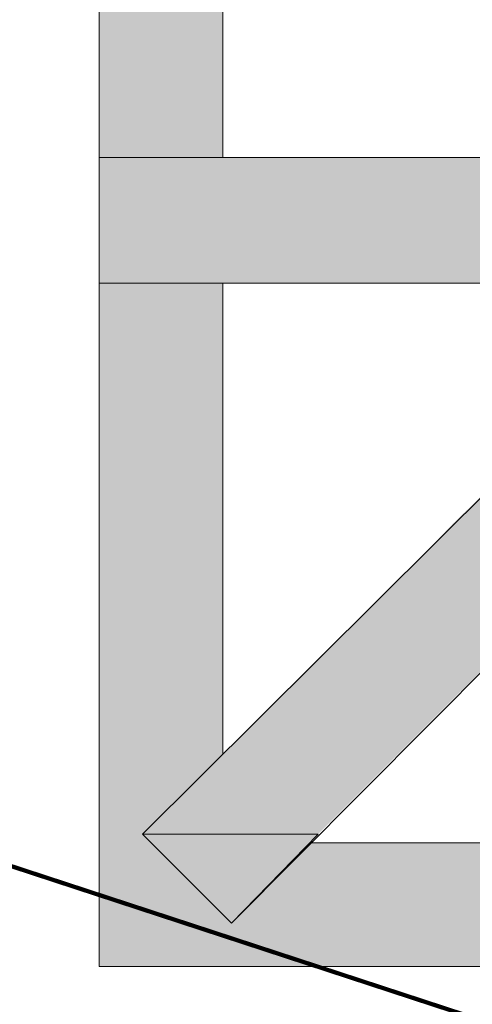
# Model space of a CAD drawing. Extents: x 3940905 to 4145695, y 925352 to 1109797.
# Tile 336 of 656: x 3984246 to 3984352, y 1099757 to 1099988. Entities that reach past the tile are written whole.
import ezdxf

# ---------------------------------------------------------------- set-up
doc = ezdxf.new("R2010")
doc.units = 0
doc.header["$LTSCALE"] = 750
doc.header["$MEASUREMENT"] = 0
doc.linetypes.add('DASHED', pattern=[0.75, 0.5, -0.25])
doc.layers.add('CKD Equipments', color=252, linetype='CONTINUOUS', lineweight=0)
doc.layers.add('CKD-Hood', color=1, linetype='CONTINUOUS')

msp = doc.modelspace()

# ---------------------------------------------------------------- hatches: boundary and pattern name
at = {"layer": 'CKD Equipments', "true_color": 0xffffff}
h = msp.add_hatch(color=7, dxfattribs=at)
h.paths.add_polyline_path([(3984264.73, 1099955.77), (3984293.73, 1100066.18), (3984264.73, 1100066.18)])
h.paths.add_polyline_path([(3984293.73, 1099955.77), (3984264.73, 1099955.77), (3984293.73, 1100066.18)])
at = {"layer": 'CKD Equipments', "true_color": 0x808080}
h = msp.add_hatch(color=8, dxfattribs=at)
h.paths.add_polyline_path([(3984264.73, 1099926.26), (3984316.63, 1099955.77), (3984264.73, 1099955.77)])
h.paths.add_polyline_path([(3984316.63, 1099926.26), (3984264.73, 1099926.26), (3984316.63, 1099955.77)])
at = {"layer": 'CKD Equipments', "true_color": 0xff0000}
h = msp.add_hatch(color=1, dxfattribs=at)
h.paths.add_polyline_path([(3984316.63, 1099926.26), (3984368.53, 1099955.77), (3984316.63, 1099955.77)])
h.paths.add_polyline_path([(3984368.53, 1099926.26), (3984316.63, 1099926.26), (3984368.53, 1099955.77)])
at = {"layer": 'CKD Equipments', "true_color": 0xffffff}
h = msp.add_hatch(color=7, dxfattribs=at)
h.paths.add_polyline_path([(3984264.73, 1099815.84), (3984293.73, 1099926.26), (3984264.73, 1099926.26)])
h.paths.add_polyline_path([(3984293.73, 1099815.84), (3984264.73, 1099815.84), (3984293.73, 1099926.26)])
at = {"layer": 'CKD Equipments', "true_color": 0xff0000}
h = msp.add_hatch(color=1, dxfattribs=at)
h.paths.add_polyline_path([(3984388.88, 1099869.78), (3984347.67, 1099869.78), (3984368.53, 1099890.13)])
h.paths.add_polyline_path([(3984337.49, 1099859.09), (3984388.88, 1099869.78), (3984347.67, 1099869.78)])
h.paths.add_polyline_path([(3984378.71, 1099859.09), (3984337.49, 1099859.09), (3984388.88, 1099869.78)])
at = {"layer": 'CKD Equipments', "true_color": 0x808080}
h = msp.add_hatch(color=8, dxfattribs=at)
h.paths.add_polyline_path([(3984357.84, 1099838.74), (3984316.63, 1099838.74), (3984337.49, 1099859.09)])
h.paths.add_polyline_path([(3984274.91, 1099797.02), (3984357.84, 1099838.74), (3984316.63, 1099838.74)])
h.paths.add_polyline_path([(3984316.12, 1099797.02), (3984274.91, 1099797.02), (3984357.84, 1099838.74)])
at = {"layer": 'CKD Equipments', "true_color": 0xff0000}
h = msp.add_hatch(color=1, dxfattribs=at)
h.paths.add_polyline_path([(3984357.84, 1099838.74), (3984378.71, 1099859.09), (3984337.49, 1099859.09)])
h.paths.add_polyline_path([(3984378.71, 1099859.09), (3984357.84, 1099838.74)], flags=16)
at = {"layer": 'CKD Equipments', "true_color": 0xffffff}
h = msp.add_hatch(color=7, dxfattribs=at)
h.paths.add_polyline_path([(3984264.73, 1099797.02), (3984293.73, 1099815.84), (3984264.73, 1099815.84)])
h.paths.add_polyline_path([(3984274.91, 1099797.02), (3984264.73, 1099797.02), (3984293.73, 1099815.84)])
h = msp.add_hatch(color=7, dxfattribs=at)
h.paths.add_polyline_path([(3984264.73, 1099776.16), (3984274.91, 1099797.02), (3984264.73, 1099797.02)])
h.paths.add_polyline_path([(3984295.77, 1099776.16), (3984264.73, 1099776.16), (3984274.91, 1099797.02)])
h = msp.add_hatch(color=7, dxfattribs=at)
h.paths.add_polyline_path([(3984295.77, 1099776.16), (3984425.01, 1099794.98), (3984314.6, 1099794.98)])
h.paths.add_polyline_path([(3984425.01, 1099776.16), (3984295.77, 1099776.16), (3984425.01, 1099794.98)])
h = msp.add_hatch(color=7, dxfattribs=at)
h.paths.add_polyline_path([(3984264.73, 1099765.98), (3984425.01, 1099776.16), (3984264.73, 1099776.16)])
h.paths.add_polyline_path([(3984425.01, 1099765.98), (3984264.73, 1099765.98), (3984425.01, 1099776.16)])

# ---------------------------------------------------------------- linework, layer by layer
at = {"layer": 'CKD Equipments', "color": 8, "true_color": 0x808080}
for p, q in [((3984264.73, 1099765.98), (3984264.73, 1100116.04)), ((3984293.73, 1099955.77), (3984293.73, 1100066.18)), ((3984264.73, 1099926.26), (3984264.73, 1099955.77)), ((3984264.73, 1099955.77), (3984368.53, 1099955.77)), ((3984368.53, 1099926.26), (3984264.73, 1099926.26)), ((3984293.73, 1099815.84), (3984293.73, 1099926.26)), ((3984368.53, 1099890.13), (3984274.91, 1099797.02)), ((3984388.88, 1099869.78), (3984295.77, 1099776.16)), ((3984316.12, 1099797.02), (3984274.91, 1099797.02)), ((3984274.91, 1099797.02), (3984295.77, 1099776.16)), ((3984274.91, 1099797.02), (3984295.77, 1099776.16)), ((3984295.77, 1099776.16), (3984316.12, 1099797.02)), ((3984425.01, 1099794.98), (3984314.6, 1099794.98)), ((3984314.6, 1099794.98), (3984425.01, 1099794.98)), ((3984614.79, 1099765.98), (3984264.73, 1099765.98))]:
    msp.add_line(p, q, dxfattribs=at)
msp.add_solid([(3984295.77, 1099776.16), (3984316.12, 1099797.02), (3984274.91, 1099797.02)], dxfattribs=at)
at = {"layer": 'CKD-Hood', "linetype": 'DASHED', "const_width": 1}
msp.add_lwpolyline([(3982169.87, 1100470.14), (3985369.87, 1100470.14), (3985369.87, 1099420.14), (3982169.87, 1099420.14), (3982169.87, 1100470.14), (3985369.87, 1099420.14), (3982169.87, 1099420.14), (3985369.87, 1100470.14)], dxfattribs=at)

doc.saveas('drawing.dxf')
